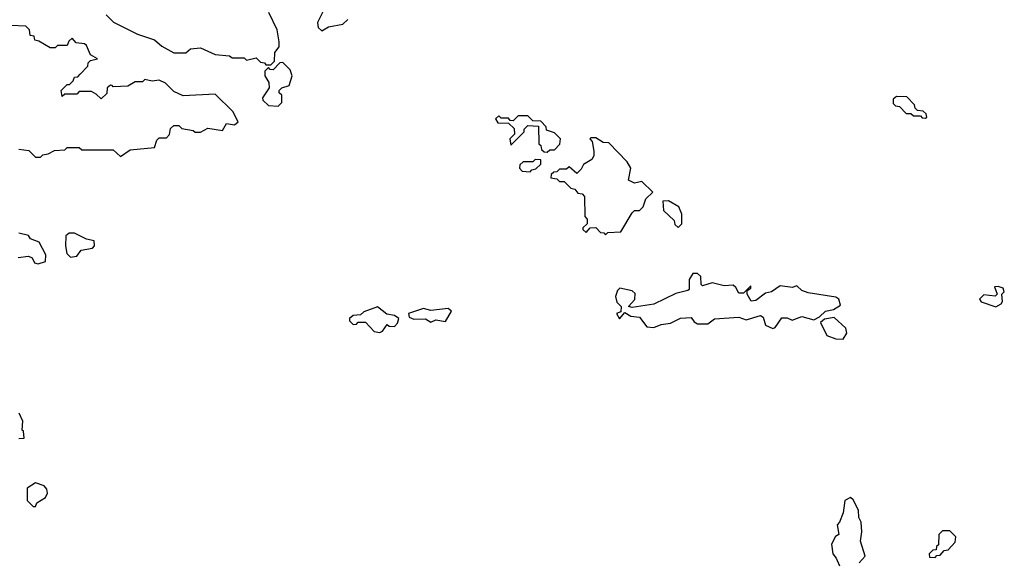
# Model space of a CAD drawing. Extents: x 2769579 to 2883812, y 684207 to 828660.
# Tile 437 of 505: x 2810299 to 2814360, y 809900 to 812136. Entities that reach past the tile are written whole.
import ezdxf

# ---------------------------------------------------------------- set-up
doc = ezdxf.new("R2010")
doc.units = 0

msp = doc.modelspace()

# ---------------------------------------------------------------- linework, layer by layer
at = {"layer": '0CON02XD'}
for points in [[(2811552.5, 812175), (2811527.5, 812125), (2811530, 812105), (2811545, 812090)], [(2810656.1, 812156.1), (2810686.4, 812126.4), (2810785, 812077.5), (2810855, 812053.3), (2810885, 812027.5), (2810935, 812000), (2810985, 812000), (2811003, 812017), (2811045, 812020), (2811105, 811992.5), (2811165, 811987.5), (2811175, 811980), (2811225, 811980), (2811235, 811970), (2811275, 811980), (2811291.7, 811961.7), (2811308.3, 811958.3), (2811315, 811950), (2811335, 811950)], [(2811335, 811950), (2811350, 811965), (2811351.7, 812001.7), (2811370, 812025), (2811370, 812045), (2811361.2, 812095), (2811326.4, 812166.4)], [(2811545, 812090), (2811573, 812107), (2811631.7, 812118.3), (2811653, 812137)], [(2810295, 811602.5), (2810337.5, 811597.5), (2810365, 811570), (2810385, 811570), (2810395, 811580), (2810417, 811583), (2810443, 811597), (2810485, 811600), (2810495, 811610), (2810545, 811610), (2810555, 811600), (2810685, 811600), (2810715, 811572.5), (2810755, 811600), (2810855, 811610), (2810865, 811640), (2810875, 811650), (2810905, 811650), (2810917, 811663), (2810921.7, 811688.3), (2810935, 811700), (2810955, 811700), (2810968.3, 811688.3), (2811015, 811680), (2811023, 811673), (2811045, 811672.5), (2811075, 811690), (2811135, 811680), (2811151.7, 811708.3), (2811185, 811702.5), (2811200, 811715), (2811178.3, 811758.3), (2811105, 811830), (2810973, 811823), (2810935, 811840), (2810900, 811875), (2810875, 811887.5), (2810845, 811882.5), (2810815, 811890), (2810805, 811880), (2810775, 811880), (2810745, 811862.5), (2810685, 811860), (2810680, 811865), (2810673, 811867), (2810660, 811855), (2810658.3, 811831.7), (2810635, 811810), (2810615, 811830), (2810595, 811840), (2810545, 811840), (2810535, 811830), (2810485, 811830), (2810475, 811820), (2810470, 811845), (2810495, 811870), (2810505, 811870), (2810520, 811885), (2810525, 811900), (2810538.3, 811901.7), (2810548.3, 811911.7), (2810580, 811945), (2810581.7, 811958.3), (2810591.7, 811968.3), (2810620, 811975), (2810591.7, 811991.7), (2810575, 812030), (2810567, 812037), (2810531.7, 812041.7), (2810515, 812060), (2810501.7, 812048.3), (2810495, 812030), (2810455, 812030), (2810445, 812020), (2810425, 812020), (2810378.3, 812048.3), (2810361.7, 812051.7), (2810358.3, 812068.3), (2810341.7, 812071.7), (2810340, 812095), (2810325, 812110), (2810263, 812113)], [(2811365, 811780), (2811380, 811795), (2811380, 811825), (2811370, 811835), (2811370, 811845), (2811380, 811855), (2811410, 811865), (2811422.5, 811905), (2811415, 811930), (2811385, 811960), (2811371.7, 811958.3), (2811345, 811930), (2811331.7, 811931.7), (2811325, 811940), (2811310, 811925), (2811310, 811905), (2811327, 811877), (2811327.5, 811855), (2811300, 811815), (2811302.5, 811805), (2811325, 811782.5), (2811365, 811780)], [(2814035, 811730), (2814040, 811735), (2814038.3, 811748.3), (2814025, 811760), (2814001.7, 811761.7), (2813991.7, 811771.7), (2813990, 811785), (2813958.3, 811818.3), (2813915, 811820), (2813901.7, 811808.3), (2813901.7, 811791.7), (2813911.7, 811781.7), (2813928.3, 811778.3), (2813955, 811750), (2813975, 811750), (2813985, 811740), (2814015, 811740), (2814021.7, 811731.7), (2814035, 811730)], [(2812475, 811590), (2812485, 811600), (2812505, 811600), (2812527, 811623), (2812530, 811645), (2812505, 811670), (2812471.7, 811681.7), (2812470, 811695), (2812448.3, 811718.3), (2812415, 811720), (2812395, 811740), (2812355, 811740), (2812335, 811720), (2812321.7, 811721.7), (2812315, 811730), (2812285, 811730), (2812275, 811740), (2812261.7, 811728.3), (2812271.7, 811711.7), (2812315, 811710), (2812338.3, 811688.3), (2812340, 811665), (2812320, 811645), (2812325, 811620), (2812380, 811675), (2812380, 811685), (2812395, 811700), (2812438.3, 811698.3), (2812440, 811625), (2812448.3, 811618.3), (2812451.7, 811601.7), (2812461.7, 811591.7), (2812475, 811590)], [(2812715, 811250), (2812725, 811260), (2812778.3, 811261.7), (2812825, 811340), (2812835, 811350), (2812855, 811350), (2812870, 811365), (2812881.7, 811398.3), (2812910, 811425), (2812865, 811470), (2812835, 811462.5), (2812810, 811475), (2812820, 811525), (2812805, 811550), (2812728.3, 811628.3), (2812705, 811630), (2812675, 811650), (2812655, 811650), (2812650, 811645), (2812660, 811635), (2812667.5, 811595), (2812667.5, 811575), (2812659.3, 811560.7), (2812625, 811540), (2812615, 811520), (2812597, 811503), (2812565, 811530), (2812555, 811520), (2812525, 811520), (2812515, 811510), (2812501.7, 811508.3), (2812491.7, 811498.3), (2812490, 811485), (2812515, 811480), (2812525, 811470), (2812545, 811470), (2812571.7, 811441.7), (2812588.3, 811438.3), (2812601.7, 811421.7), (2812618.3, 811418.3), (2812628.3, 811408.3), (2812630, 811325), (2812640, 811315), (2812640, 811295), (2812621.7, 811278.3), (2812621.7, 811271.7), (2812635, 811260), (2812651.7, 811278.3), (2812675, 811280), (2812695, 811260), (2812708.3, 811258.3), (2812715, 811250)], [(2812405, 811510), (2812411.7, 811518.3), (2812428.3, 811521.7), (2812448.3, 811541.7), (2812448.3, 811558.3), (2812425, 811560), (2812415, 811550), (2812375, 811550), (2812361.7, 811538.3), (2812360, 811525), (2812371.7, 811511.7), (2812405, 811510)], [(2813015, 811280), (2813030, 811295), (2813030, 811335), (2813017.5, 811365), (2812975, 811390), (2812951.7, 811388.3), (2812955, 811350), (2812998.3, 811308.3), (2813001.7, 811291.7), (2813015, 811280)], [(2810293, 811157), (2810335, 811162.5), (2810350, 811155), (2810360, 811135), (2810375, 811130), (2810405, 811140), (2810407, 811167), (2810379.3, 811219.3), (2810343.3, 811233.3), (2810335, 811247.5), (2810296.1, 811256.1)], [(2810508.3, 811158.3), (2810535, 811162.5), (2810553, 811187), (2810600, 811195), (2810607.5, 811205), (2810606.7, 811225), (2810575, 811232.5), (2810525, 811256.7), (2810503, 811257), (2810490, 811245), (2810487.5, 811205), (2810493, 811173), (2810508.3, 811158.3)], [(2813405, 810863.3), (2813415, 810867.5), (2813443, 810907), (2813465, 810907.5), (2813485, 810897.5), (2813525, 810913.3), (2813575, 810900), (2813598.3, 810911.7), (2813622.5, 810935), (2813655, 810942.5), (2813685, 810960), (2813677.5, 810985), (2813665, 810992.5), (2813550.7, 811010.7), (2813525, 811020), (2813505, 811040), (2813485, 811032.5), (2813435, 811040), (2813400, 811015), (2813375, 811010), (2813335, 810978.8), (2813316.4, 810976.4), (2813300, 811005), (2813300, 811020), (2813315, 811030), (2813315, 811040), (2813285, 811010), (2813265, 811010), (2813253.3, 811033.3), (2813241.7, 811041.7), (2813205, 811040), (2813155, 811052.5), (2813115, 811040), (2813110, 811045), (2813108.3, 811078.3), (2813095, 811090), (2813075, 811090), (2813060, 811065), (2813060, 811025), (2813055, 811020), (2813005, 811007.5), (2812915, 810964.2), (2812825, 810950), (2812810, 810955), (2812836.1, 810983.9), (2812837.3, 811007.3), (2812825, 811018.8), (2812775, 811030), (2812765, 811020), (2812756.7, 810995), (2812761.7, 810971.7), (2812780, 810955), (2812778.3, 810931.7), (2812760, 810925), (2812773, 810903), (2812795, 810930), (2812820, 810915), (2812855, 810910), (2812885, 810870), (2812915, 810867.5), (2812945, 810880), (2812983.9, 810886.1), (2813025, 810906.2), (2813068.8, 810908.8), (2813080.7, 810890.7), (2813095, 810882.5), (2813137, 810883), (2813165, 810903.3), (2813265, 810910), (2813295, 810900), (2813355, 810917.5), (2813365, 810910), (2813375, 810877.5), (2813405, 810863.3)], [(2814325, 810953.3), (2814347.5, 810965), (2814352.5, 810975), (2814350, 811005), (2814360, 811015), (2814355, 811030), (2814335, 811036.7), (2814320, 811035), (2814330, 811005), (2814322.5, 810997.5), (2814275, 811002.5), (2814257.5, 810985), (2814265, 810973.3), (2814325, 810953.3)], [(2811785, 810846.7), (2811795, 810852.5), (2811815, 810880), (2811823, 810873), (2811845, 810872.5), (2811857.5, 810885), (2811862.5, 810905), (2811845, 810916.7), (2811813, 810923), (2811775, 810952.5), (2811718.3, 810931.7), (2811705, 810920), (2811675, 810917.5), (2811660, 810905), (2811660, 810895), (2811675, 810880), (2811688.3, 810881.7), (2811695, 810890), (2811725, 810890), (2811761.7, 810851.7), (2811785, 810846.7)], [(2811995, 810890), (2812015, 810900), (2812055, 810892.5), (2812080, 810935), (2812066.4, 810946.4), (2811995, 810937.5), (2811965, 810946.7), (2811902.5, 810925), (2811905, 810910), (2811925, 810902.5), (2811973, 810903), (2811995, 810890)], [(2813695, 810820), (2813710, 810845), (2813706.7, 810865), (2813658.8, 810908.8), (2813618.3, 810901.7), (2813601.7, 810888.3), (2813627.5, 810835), (2813665, 810821.2), (2813695, 810820)], [(2810295, 810410), (2810318.3, 810411.7), (2810315, 810440), (2810310, 810445), (2810311.7, 810481.7), (2810297.5, 810515)], [(2810365, 810130), (2810370, 810145), (2810405, 810167.5), (2810413.3, 810185), (2810411.7, 810201.7), (2810400, 810215), (2810365, 810227.5), (2810330, 810205), (2810330, 810155), (2810355, 810130), (2810365, 810130)], [(2813761.7, 809898.3), (2813786.7, 809925), (2813767, 809987), (2813772.5, 810025), (2813770, 810065), (2813760, 810085), (2813758.8, 810115), (2813737.3, 810157.3), (2813725, 810166.7), (2813702.5, 810155), (2813695.8, 810104.2), (2813680, 810065), (2813670, 810055), (2813677.5, 810015), (2813663.6, 810006.4), (2813647.5, 809975), (2813652.5, 809935), (2813667, 809917), (2813680, 809885)], [(2814075, 809920), (2814081.7, 809928.3), (2814095, 809930), (2814111.7, 809948.3), (2814128.3, 809951.7), (2814157, 809983), (2814160, 810005), (2814135, 810030), (2814105, 810030), (2814090, 810015), (2814088.3, 809971.7), (2814080, 809965), (2814078.3, 809951.7), (2814065, 809950), (2814050, 809935), (2814051.7, 809921.7), (2814075, 809920)]]:
    msp.add_lwpolyline(points, dxfattribs=at)

doc.saveas('drawing.dxf')
